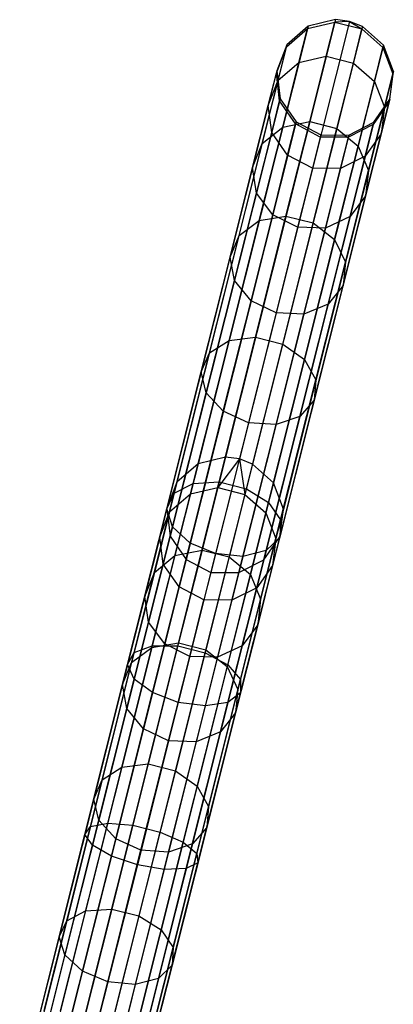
# Model space of a CAD drawing. Extents: x -189 to 189, y -189 to 189.
# Tile 328 of 338: x 40.57 to 46.95, y 166.89 to 183.68. Entities that reach past the tile are written whole.
import ezdxf

# ---------------------------------------------------------------- set-up
doc = ezdxf.new("R2010")
doc.units = 0
doc.header["$LTSCALE"] = 25.4
doc.layers.get('0').update_dxf_attribs({"linetype": 'CONTINUOUS'})

# ---------------------------------------------------------------- blocks, each defined once
blk = doc.blocks.new('NL2500012474_STL')
at = {"color": 0}
for p, q in [((237.268, 183.738, 156.037), (235.392, 176.278, 46.037)), ((237.268, 183.738, 156.037), (235.392, 176.278, 46.037)), ((237.507, 183.708, 156.035), (235.631, 176.248, 46.035)), ((237.507, 183.708, 156.035), (235.631, 176.248, 46.035)), ((236.793, 183.586, 159.453), (237.258, 183.697, 159.474)), ((236.793, 183.586, 159.453), (237.258, 183.697, 159.474)), ((237.268, 183.738, 156.037), (236.803, 183.626, 156.053)), ((237.268, 183.738, 156.037), (236.803, 183.626, 156.053)), ((237.111, 183.113, 162.857), (237.258, 183.697, 159.474)), ((237.111, 183.113, 162.857), (237.258, 183.697, 159.474)), ((237.268, 183.738, 156.037), (237.258, 183.697, 159.474)), ((237.268, 183.738, 156.037), (237.258, 183.697, 159.474)), ((237.507, 183.708, 156.035), (237.258, 183.697, 159.474)), ((237.507, 183.708, 156.035), (237.258, 183.697, 159.474)), ((237.258, 183.697, 159.474), (237.722, 183.58, 159.474)), ((237.258, 183.697, 159.474), (237.722, 183.58, 159.474)), ((237.507, 183.708, 156.035), (237.268, 183.738, 156.037)), ((237.507, 183.708, 156.035), (237.268, 183.738, 156.037)), ((237.732, 183.621, 156.037), (237.507, 183.708, 156.035)), ((237.507, 183.708, 156.035), (237.722, 183.58, 159.474)), ((237.507, 183.708, 156.035), (237.722, 183.58, 159.474)), ((237.732, 183.621, 156.037), (237.507, 183.708, 156.035)), ((236.803, 183.626, 156.053), (234.927, 176.166, 46.053)), ((236.803, 183.626, 156.053), (234.927, 176.166, 46.053)), ((237.732, 183.621, 156.037), (235.856, 176.161, 46.037)), ((237.732, 183.621, 156.037), (235.856, 176.161, 46.037)), ((236.433, 183.272, 159.416), (236.793, 183.586, 159.453)), ((236.433, 183.272, 159.416), (236.793, 183.586, 159.453)), ((236.803, 183.626, 156.053), (236.443, 183.311, 156.08)), ((236.803, 183.626, 156.053), (236.443, 183.311, 156.08)), ((236.647, 183.007, 162.8), (236.793, 183.586, 159.453)), ((236.647, 183.007, 162.8), (236.793, 183.586, 159.453)), ((236.803, 183.626, 156.053), (236.793, 183.586, 159.453)), ((236.803, 183.626, 156.053), (236.793, 183.586, 159.453)), ((237.575, 182.996, 162.857), (237.722, 183.58, 159.474)), ((237.575, 182.996, 162.857), (237.722, 183.58, 159.474)), ((237.732, 183.621, 156.037), (237.722, 183.58, 159.474)), ((237.732, 183.621, 156.037), (237.722, 183.58, 159.474)), ((237.722, 183.58, 159.474), (238.079, 183.262, 159.453)), ((237.722, 183.58, 159.474), (238.079, 183.262, 159.453)), ((238.089, 183.302, 156.053), (237.732, 183.621, 156.037)), ((238.089, 183.302, 156.053), (237.732, 183.621, 156.037)), ((236.443, 183.311, 156.08), (234.567, 175.852, 46.08)), ((236.443, 183.311, 156.08), (234.567, 175.852, 46.08)), ((236.443, 183.311, 156.08), (236.272, 182.866, 156.113)), ((236.443, 183.311, 156.08), (236.272, 182.866, 156.113)), ((236.443, 183.311, 156.08), (236.433, 183.272, 159.416)), ((236.443, 183.311, 156.08), (236.433, 183.272, 159.416)), ((238.089, 183.302, 156.053), (236.213, 175.843, 46.053)), ((238.089, 183.302, 156.053), (236.213, 175.843, 46.053)), ((236.262, 182.827, 159.371), (236.433, 183.272, 159.416)), ((236.262, 182.827, 159.371), (236.433, 183.272, 159.416)), ((236.291, 182.704, 162.7), (236.433, 183.272, 159.416)), ((236.291, 182.704, 162.7), (236.433, 183.272, 159.416)), ((237.933, 182.684, 162.8), (238.079, 183.262, 159.453)), ((237.933, 182.684, 162.8), (238.079, 183.262, 159.453)), ((238.089, 183.302, 156.053), (238.079, 183.262, 159.453)), ((238.089, 183.302, 156.053), (238.079, 183.262, 159.453)), ((238.079, 183.262, 159.453), (238.247, 182.816, 159.416)), ((238.079, 183.262, 159.453), (238.247, 182.816, 159.416)), ((238.257, 182.855, 156.08), (238.089, 183.302, 156.053)), ((238.257, 182.855, 156.08), (238.089, 183.302, 156.053)), ((236.291, 182.704, 162.7), (236.647, 183.007, 162.8)), ((236.291, 182.704, 162.7), (236.647, 183.007, 162.8)), ((236.37, 181.907, 166.005), (236.647, 183.007, 162.8)), ((236.37, 181.907, 166.005), (236.647, 183.007, 162.8)), ((236.647, 183.007, 162.8), (237.111, 183.113, 162.857)), ((236.647, 183.007, 162.8), (237.111, 183.113, 162.857)), ((236.831, 182, 166.096), (237.111, 183.113, 162.857)), ((236.831, 182, 166.096), (237.111, 183.113, 162.857)), ((237.111, 183.113, 162.857), (237.575, 182.996, 162.857)), ((237.111, 183.113, 162.857), (237.575, 182.996, 162.857)), ((237.295, 181.883, 166.096), (237.575, 182.996, 162.857)), ((237.295, 181.883, 166.096), (237.575, 182.996, 162.857)), ((237.575, 182.996, 162.857), (237.933, 182.684, 162.8)), ((237.575, 182.996, 162.857), (237.933, 182.684, 162.8)), ((236.272, 182.866, 156.113), (234.395, 175.406, 46.113)), ((236.272, 182.866, 156.113), (234.395, 175.406, 46.113)), ((236.123, 182.273, 162.578), (236.262, 182.827, 159.371)), ((236.123, 182.273, 162.578), (236.262, 182.827, 159.371)), ((236.272, 182.866, 156.113), (236.262, 182.827, 159.371)), ((236.272, 182.866, 156.113), (236.262, 182.827, 159.371)), ((236.318, 182.354, 159.329), (236.262, 182.827, 159.371)), ((236.318, 182.354, 159.329), (236.262, 182.827, 159.371)), ((236.272, 182.866, 156.113), (236.327, 182.391, 156.145)), ((236.272, 182.866, 156.113), (236.327, 182.391, 156.145)), ((238.257, 182.855, 156.08), (236.381, 175.395, 46.08)), ((238.257, 182.855, 156.08), (236.381, 175.395, 46.08)), ((238.104, 182.248, 162.7), (238.247, 182.816, 159.416)), ((238.104, 182.248, 162.7), (238.247, 182.816, 159.416)), ((238.247, 182.816, 159.416), (238.187, 182.343, 159.371)), ((238.247, 182.816, 159.416), (238.187, 182.343, 159.371)), ((238.197, 182.381, 156.113), (238.257, 182.855, 156.08)), ((238.197, 182.381, 156.113), (238.257, 182.855, 156.08)), ((238.257, 182.855, 156.08), (238.247, 182.816, 159.416)), ((238.257, 182.855, 156.08), (238.247, 182.816, 159.416)), ((236.019, 181.625, 165.844), (236.291, 182.704, 162.7)), ((236.019, 181.625, 165.844), (236.291, 182.704, 162.7)), ((236.123, 182.273, 162.578), (236.291, 182.704, 162.7)), ((236.123, 182.273, 162.578), (236.291, 182.704, 162.7)), ((237.657, 181.583, 166.005), (237.933, 182.684, 162.8)), ((237.657, 181.583, 166.005), (237.933, 182.684, 162.8)), ((237.933, 182.684, 162.8), (238.104, 182.248, 162.7)), ((237.933, 182.684, 162.8), (238.104, 182.248, 162.7)), ((236.327, 182.391, 156.145), (234.451, 174.932, 46.145)), ((236.327, 182.391, 156.145), (234.451, 174.932, 46.145)), ((236.182, 181.812, 162.464), (236.318, 182.354, 159.329)), ((236.182, 181.812, 162.464), (236.318, 182.354, 159.329)), ((236.327, 182.391, 156.145), (236.318, 182.354, 159.329)), ((236.327, 182.391, 156.145), (236.318, 182.354, 159.329)), ((236.588, 181.96, 159.299), (236.318, 182.354, 159.329)), ((236.588, 181.96, 159.299), (236.318, 182.354, 159.329)), ((238.197, 182.381, 156.113), (236.321, 174.922, 46.113)), ((238.197, 182.381, 156.113), (236.321, 174.922, 46.113)), ((236.327, 182.391, 156.145), (236.598, 181.997, 156.167)), ((236.327, 182.391, 156.145), (236.598, 181.997, 156.167)), ((238.187, 182.343, 159.371), (237.914, 181.952, 159.329)), ((238.187, 182.343, 159.371), (237.914, 181.952, 159.329)), ((237.924, 181.99, 156.145), (238.197, 182.381, 156.113)), ((237.924, 181.99, 156.145), (238.197, 182.381, 156.113)), ((238.048, 181.789, 162.578), (238.187, 182.343, 159.371)), ((238.048, 181.789, 162.578), (238.187, 182.343, 159.371)), ((238.197, 182.381, 156.113), (238.187, 182.343, 159.371)), ((238.197, 182.381, 156.113), (238.187, 182.343, 159.371)), ((235.857, 181.218, 165.649), (236.123, 182.273, 162.578)), ((235.857, 181.218, 165.649), (236.123, 182.273, 162.578)), ((236.182, 181.812, 162.464), (236.123, 182.273, 162.578)), ((236.182, 181.812, 162.464), (236.123, 182.273, 162.578)), ((237.833, 181.168, 165.844), (238.104, 182.248, 162.7)), ((237.833, 181.168, 165.844), (238.104, 182.248, 162.7)), ((238.104, 182.248, 162.7), (238.048, 181.789, 162.578)), ((238.104, 182.248, 162.7), (238.048, 181.789, 162.578)), ((236.598, 181.997, 156.167), (234.721, 174.537, 46.167)), ((236.598, 181.997, 156.167), (234.721, 174.537, 46.167)), ((237.924, 181.99, 156.145), (236.047, 174.53, 46.145)), ((237.924, 181.99, 156.145), (236.047, 174.53, 46.145)), ((236.37, 181.907, 166.005), (236.831, 182, 166.096)), ((236.37, 181.907, 166.005), (236.831, 182, 166.096)), ((236.426, 180.389, 169.105), (236.831, 182, 166.096)), ((236.426, 180.389, 169.105), (236.831, 182, 166.096)), ((236.598, 181.997, 156.167), (236.588, 181.96, 159.299)), ((236.598, 181.997, 156.167), (236.588, 181.96, 159.299)), ((236.598, 181.997, 156.167), (237.02, 181.773, 156.175)), ((236.598, 181.997, 156.167), (237.02, 181.773, 156.175)), ((236.831, 182, 166.096), (237.295, 181.883, 166.096)), ((236.831, 182, 166.096), (237.295, 181.883, 166.096)), ((237.499, 181.77, 156.167), (237.924, 181.99, 156.145)), ((237.499, 181.77, 156.167), (237.924, 181.99, 156.145)), ((237.924, 181.99, 156.145), (237.914, 181.952, 159.329)), ((237.924, 181.99, 156.145), (237.914, 181.952, 159.329)), ((235.922, 180.781, 165.466), (236.182, 181.812, 162.464)), ((235.922, 180.781, 165.466), (236.182, 181.812, 162.464)), ((235.97, 180.313, 168.982), (236.37, 181.907, 166.005)), ((235.97, 180.313, 168.982), (236.37, 181.907, 166.005)), ((236.019, 181.625, 165.844), (236.37, 181.907, 166.005)), ((236.019, 181.625, 165.844), (236.37, 181.907, 166.005)), ((236.454, 181.427, 162.383), (236.182, 181.812, 162.464)), ((236.454, 181.427, 162.383), (236.182, 181.812, 162.464)), ((236.454, 181.427, 162.383), (236.588, 181.96, 159.299)), ((236.454, 181.427, 162.383), (236.588, 181.96, 159.299)), ((237.011, 181.736, 159.288), (236.588, 181.96, 159.299)), ((237.011, 181.736, 159.288), (236.588, 181.96, 159.299)), ((236.89, 180.273, 169.105), (237.295, 181.883, 166.096)), ((236.89, 180.273, 169.105), (237.295, 181.883, 166.096)), ((237.295, 181.883, 166.096), (237.657, 181.583, 166.005)), ((237.295, 181.883, 166.096), (237.657, 181.583, 166.005)), ((237.914, 181.952, 159.329), (237.49, 181.733, 159.299)), ((237.914, 181.952, 159.329), (237.49, 181.733, 159.299)), ((237.778, 181.41, 162.464), (237.914, 181.952, 159.329)), ((237.778, 181.41, 162.464), (237.914, 181.952, 159.329)), ((237.02, 181.773, 156.175), (235.144, 174.313, 46.175)), ((237.02, 181.773, 156.175), (235.144, 174.313, 46.175)), ((237.499, 181.77, 156.167), (235.623, 174.311, 46.167)), ((237.499, 181.77, 156.167), (235.623, 174.311, 46.167)), ((237.011, 181.736, 159.288), (236.878, 181.206, 162.353)), ((237.011, 181.736, 159.288), (236.878, 181.206, 162.353)), ((237.02, 181.773, 156.175), (237.011, 181.736, 159.288)), ((237.02, 181.773, 156.175), (237.011, 181.736, 159.288)), ((237.49, 181.733, 159.299), (237.011, 181.736, 159.288)), ((237.49, 181.733, 159.299), (237.011, 181.736, 159.288)), ((237.02, 181.773, 156.175), (237.499, 181.77, 156.167)), ((237.02, 181.773, 156.175), (237.499, 181.77, 156.167)), ((237.356, 181.2, 162.383), (237.49, 181.733, 159.299)), ((237.356, 181.2, 162.383), (237.49, 181.733, 159.299)), ((237.499, 181.77, 156.167), (237.49, 181.733, 159.299)), ((237.499, 181.77, 156.167), (237.49, 181.733, 159.299)), ((238.048, 181.789, 162.578), (237.778, 181.41, 162.464)), ((238.048, 181.789, 162.578), (237.778, 181.41, 162.464)), ((237.783, 180.734, 165.649), (238.048, 181.789, 162.578)), ((237.783, 180.734, 165.649), (238.048, 181.789, 162.578)), ((235.626, 180.061, 168.764), (236.019, 181.625, 165.844)), ((235.626, 180.061, 168.764), (236.019, 181.625, 165.844)), ((235.857, 181.218, 165.649), (236.019, 181.625, 165.844)), ((235.857, 181.218, 165.649), (236.019, 181.625, 165.844)), ((237.256, 179.99, 168.982), (237.657, 181.583, 166.005)), ((237.256, 179.99, 168.982), (237.657, 181.583, 166.005)), ((237.657, 181.583, 166.005), (237.833, 181.168, 165.844)), ((237.657, 181.583, 166.005), (237.833, 181.168, 165.844)), ((236.199, 180.413, 165.335), (236.454, 181.427, 162.383)), ((236.199, 180.413, 165.335), (236.454, 181.427, 162.383)), ((236.878, 181.206, 162.353), (236.454, 181.427, 162.383)), ((236.878, 181.206, 162.353), (236.454, 181.427, 162.383)), ((237.778, 181.41, 162.464), (237.356, 181.2, 162.383)), ((237.778, 181.41, 162.464), (237.356, 181.2, 162.383)), ((237.519, 180.38, 165.466), (237.778, 181.41, 162.464)), ((237.519, 180.38, 165.466), (237.778, 181.41, 162.464)), ((235.473, 179.691, 168.501), (235.857, 181.218, 165.649)), ((235.473, 179.691, 168.501), (235.857, 181.218, 165.649)), ((235.922, 180.781, 165.466), (235.857, 181.218, 165.649)), ((235.922, 180.781, 165.466), (235.857, 181.218, 165.649)), ((236.878, 181.206, 162.353), (236.624, 180.198, 165.289)), ((236.878, 181.206, 162.353), (236.624, 180.198, 165.289)), ((237.356, 181.2, 162.383), (236.878, 181.206, 162.353)), ((237.356, 181.2, 162.383), (236.878, 181.206, 162.353)), ((237.101, 180.186, 165.335), (237.356, 181.2, 162.383)), ((237.101, 180.186, 165.335), (237.356, 181.2, 162.383)), ((237.439, 179.605, 168.764), (237.833, 181.168, 165.844)), ((237.439, 179.605, 168.764), (237.833, 181.168, 165.844)), ((237.833, 181.168, 165.844), (237.783, 180.734, 165.649)), ((237.833, 181.168, 165.844), (237.783, 180.734, 165.649)), ((235.547, 179.289, 168.253), (235.922, 180.781, 165.466)), ((235.547, 179.289, 168.253), (235.922, 180.781, 165.466)), ((236.199, 180.413, 165.335), (235.922, 180.781, 165.466)), ((236.199, 180.413, 165.335), (235.922, 180.781, 165.466)), ((237.399, 179.207, 168.501), (237.783, 180.734, 165.649)), ((237.399, 179.207, 168.501), (237.783, 180.734, 165.649)), ((237.783, 180.734, 165.649), (237.519, 180.38, 165.466)), ((237.783, 180.734, 165.649), (237.519, 180.38, 165.466)), ((235.455, 178.269, 171.65), (235.97, 180.313, 168.982)), ((235.455, 178.269, 171.65), (235.97, 180.313, 168.982)), ((235.626, 180.061, 168.764), (235.97, 180.313, 168.982)), ((235.626, 180.061, 168.764), (235.97, 180.313, 168.982)), ((235.83, 178.945, 168.078), (236.199, 180.413, 165.335)), ((235.83, 178.945, 168.078), (236.199, 180.413, 165.335)), ((235.906, 178.324, 171.802), (236.426, 180.389, 169.105)), ((235.906, 178.324, 171.802), (236.426, 180.389, 169.105)), ((235.97, 180.313, 168.982), (236.426, 180.389, 169.105)), ((235.97, 180.313, 168.982), (236.426, 180.389, 169.105)), ((236.624, 180.198, 165.289), (236.199, 180.413, 165.335)), ((236.624, 180.198, 165.289), (236.199, 180.413, 165.335)), ((236.426, 180.389, 169.105), (236.89, 180.273, 169.105)), ((236.426, 180.389, 169.105), (236.89, 180.273, 169.105)), ((237.519, 180.38, 165.466), (237.101, 180.186, 165.335)), ((237.519, 180.38, 165.466), (237.101, 180.186, 165.335)), ((237.143, 178.887, 168.253), (237.519, 180.38, 165.466)), ((237.143, 178.887, 168.253), (237.519, 180.38, 165.466)), ((236.624, 180.198, 165.289), (236.257, 178.739, 168.014)), ((236.624, 180.198, 165.289), (236.257, 178.739, 168.014)), ((236.37, 178.207, 171.802), (236.89, 180.273, 169.105)), ((236.37, 178.207, 171.802), (236.89, 180.273, 169.105)), ((237.101, 180.186, 165.335), (236.624, 180.198, 165.289)), ((237.101, 180.186, 165.335), (236.624, 180.198, 165.289)), ((236.731, 178.718, 168.078), (237.101, 180.186, 165.335)), ((236.731, 178.718, 168.078), (237.101, 180.186, 165.335)), ((236.89, 180.273, 169.105), (237.256, 179.99, 168.982)), ((236.89, 180.273, 169.105), (237.256, 179.99, 168.982)), ((235.122, 178.056, 171.382), (235.626, 180.061, 168.764)), ((235.122, 178.056, 171.382), (235.626, 180.061, 168.764)), ((235.473, 179.691, 168.501), (235.626, 180.061, 168.764)), ((235.473, 179.691, 168.501), (235.626, 180.061, 168.764)), ((236.742, 177.946, 171.65), (237.256, 179.99, 168.982)), ((236.742, 177.946, 171.65), (237.256, 179.99, 168.982)), ((237.256, 179.99, 168.982), (237.439, 179.605, 168.764)), ((237.256, 179.99, 168.982), (237.439, 179.605, 168.764)), ((234.981, 177.733, 171.058), (235.473, 179.691, 168.501)), ((234.981, 177.733, 171.058), (235.473, 179.691, 168.501)), ((235.547, 179.289, 168.253), (235.473, 179.691, 168.501)), ((235.547, 179.289, 168.253), (235.473, 179.691, 168.501)), ((236.935, 177.6, 171.382), (237.439, 179.605, 168.764)), ((236.935, 177.6, 171.382), (237.439, 179.605, 168.764)), ((237.439, 179.605, 168.764), (237.399, 179.207, 168.501)), ((237.439, 179.605, 168.764), (237.399, 179.207, 168.501)), ((235.066, 177.375, 170.753), (235.547, 179.289, 168.253)), ((235.066, 177.375, 170.753), (235.547, 179.289, 168.253)), ((235.83, 178.945, 168.078), (235.547, 179.289, 168.253)), ((235.83, 178.945, 168.078), (235.547, 179.289, 168.253)), ((236.906, 177.249, 171.058), (237.399, 179.207, 168.501)), ((236.906, 177.249, 171.058), (237.399, 179.207, 168.501)), ((237.399, 179.207, 168.501), (237.143, 178.887, 168.253)), ((237.399, 179.207, 168.501), (237.143, 178.887, 168.253)), ((235.356, 177.062, 170.536), (235.83, 178.945, 168.078)), ((235.356, 177.062, 170.536), (235.83, 178.945, 168.078)), ((236.257, 178.739, 168.014), (235.83, 178.945, 168.078)), ((236.257, 178.739, 168.014), (235.83, 178.945, 168.078)), ((236.662, 176.973, 170.753), (237.143, 178.887, 168.253)), ((236.662, 176.973, 170.753), (237.143, 178.887, 168.253)), ((237.143, 178.887, 168.253), (236.731, 178.718, 168.078)), ((237.143, 178.887, 168.253), (236.731, 178.718, 168.078)), ((236.257, 178.739, 168.014), (235.787, 176.867, 170.458)), ((236.257, 178.739, 168.014), (235.787, 176.867, 170.458)), ((236.731, 178.718, 168.078), (236.257, 178.739, 168.014)), ((236.731, 178.718, 168.078), (236.257, 178.739, 168.014)), ((236.258, 176.835, 170.536), (236.731, 178.718, 168.078)), ((236.258, 176.835, 170.536), (236.731, 178.718, 168.078)), ((234.842, 175.83, 173.939), (235.455, 178.269, 171.65)), ((234.842, 175.83, 173.939), (235.455, 178.269, 171.65)), ((235.122, 178.056, 171.382), (235.455, 178.269, 171.65)), ((235.122, 178.056, 171.382), (235.455, 178.269, 171.65)), ((235.286, 175.859, 174.115), (235.906, 178.324, 171.802)), ((235.286, 175.859, 174.115), (235.906, 178.324, 171.802)), ((235.455, 178.269, 171.65), (235.906, 178.324, 171.802)), ((235.455, 178.269, 171.65), (235.906, 178.324, 171.802)), ((235.906, 178.324, 171.802), (236.37, 178.207, 171.802)), ((235.906, 178.324, 171.802), (236.37, 178.207, 171.802)), ((235.75, 175.742, 174.115), (236.37, 178.207, 171.802)), ((235.75, 175.742, 174.115), (236.37, 178.207, 171.802)), ((236.37, 178.207, 171.802), (236.742, 177.946, 171.65)), ((236.37, 178.207, 171.802), (236.742, 177.946, 171.65)), ((234.52, 175.664, 173.627), (235.122, 178.056, 171.382)), ((234.52, 175.664, 173.627), (235.122, 178.056, 171.382)), ((234.981, 177.733, 171.058), (235.122, 178.056, 171.382)), ((234.981, 177.733, 171.058), (235.122, 178.056, 171.382)), ((236.128, 175.507, 173.939), (236.742, 177.946, 171.65)), ((236.128, 175.507, 173.939), (236.742, 177.946, 171.65)), ((236.742, 177.946, 171.65), (236.935, 177.6, 171.382)), ((236.742, 177.946, 171.65), (236.935, 177.6, 171.382)), ((234.393, 175.397, 173.25), (234.981, 177.733, 171.058)), ((234.393, 175.397, 173.25), (234.981, 177.733, 171.058)), ((235.066, 177.375, 170.753), (234.981, 177.733, 171.058)), ((235.066, 177.375, 170.753), (234.981, 177.733, 171.058)), ((236.333, 175.208, 173.627), (236.935, 177.6, 171.382)), ((236.333, 175.208, 173.627), (236.935, 177.6, 171.382)), ((236.935, 177.6, 171.382), (236.906, 177.249, 171.058)), ((236.935, 177.6, 171.382), (236.906, 177.249, 171.058)), ((234.491, 175.09, 172.896), (235.066, 177.375, 170.753)), ((234.491, 175.09, 172.896), (235.066, 177.375, 170.753)), ((235.356, 177.062, 170.536), (235.066, 177.375, 170.753)), ((235.356, 177.062, 170.536), (235.066, 177.375, 170.753)), ((236.319, 174.912, 173.25), (236.906, 177.249, 171.058)), ((236.319, 174.912, 173.25), (236.906, 177.249, 171.058)), ((236.906, 177.249, 171.058), (236.662, 176.973, 170.753)), ((236.906, 177.249, 171.058), (236.662, 176.973, 170.753)), ((234.791, 174.815, 172.644), (235.356, 177.062, 170.536)), ((234.791, 174.815, 172.644), (235.356, 177.062, 170.536)), ((235.787, 176.867, 170.458), (235.356, 177.062, 170.536)), ((235.787, 176.867, 170.458), (235.356, 177.062, 170.536)), ((236.087, 174.689, 172.896), (236.662, 176.973, 170.753)), ((236.087, 174.689, 172.896), (236.662, 176.973, 170.753)), ((236.662, 176.973, 170.753), (236.258, 176.835, 170.536)), ((236.662, 176.973, 170.753), (236.258, 176.835, 170.536)), ((235.787, 176.867, 170.458), (235.225, 174.634, 172.554)), ((235.787, 176.867, 170.458), (235.225, 174.634, 172.554)), ((235.693, 174.588, 172.644), (236.258, 176.835, 170.536)), ((235.693, 174.588, 172.644), (236.258, 176.835, 170.536)), ((236.258, 176.835, 170.536), (235.787, 176.867, 170.458)), ((236.258, 176.835, 170.536), (235.787, 176.867, 170.458)), ((235.392, 176.278, 46.037), (234.927, 176.166, 46.053)), ((235.392, 176.278, 46.037), (234.927, 176.166, 46.053)), ((235.392, 176.278, 46.037), (235.262, 175.761, 42.585)), ((235.392, 176.278, 46.037), (235.262, 175.761, 42.585)), ((235.631, 176.248, 46.035), (235.392, 176.278, 46.037)), ((235.631, 176.248, 46.035), (235.392, 176.278, 46.037)), ((234.927, 176.166, 46.053), (234.567, 175.852, 46.08)), ((234.927, 176.166, 46.053), (234.567, 175.852, 46.08)), ((234.927, 176.166, 46.053), (234.798, 175.655, 42.637)), ((234.927, 176.166, 46.053), (234.798, 175.655, 42.637)), ((235.631, 176.248, 46.035), (235.262, 175.761, 42.585)), ((235.631, 176.248, 46.035), (235.262, 175.761, 42.585)), ((235.856, 176.161, 46.037), (235.631, 176.248, 46.035)), ((235.631, 176.248, 46.035), (235.726, 175.644, 42.585)), ((235.631, 176.248, 46.035), (235.726, 175.644, 42.585)), ((235.856, 176.161, 46.037), (235.631, 176.248, 46.035)), ((235.856, 176.161, 46.037), (235.726, 175.644, 42.585)), ((235.856, 176.161, 46.037), (235.726, 175.644, 42.585)), ((236.213, 175.843, 46.053), (235.856, 176.161, 46.037)), ((236.213, 175.843, 46.053), (235.856, 176.161, 46.037)), ((234.146, 173.062, 175.786), (234.842, 175.83, 173.939)), ((234.146, 173.062, 175.786), (234.842, 175.83, 173.939)), ((234.567, 175.852, 46.08), (234.395, 175.406, 46.113)), ((234.567, 175.852, 46.08), (234.395, 175.406, 46.113)), ((234.567, 175.852, 46.08), (234.441, 175.35, 42.729)), ((234.567, 175.852, 46.08), (234.441, 175.35, 42.729)), ((234.52, 175.664, 173.627), (234.842, 175.83, 173.939)), ((234.52, 175.664, 173.627), (234.842, 175.83, 173.939)), ((234.582, 173.06, 175.982), (235.286, 175.859, 174.115)), ((234.582, 173.06, 175.982), (235.286, 175.859, 174.115)), ((234.798, 175.655, 42.637), (235.262, 175.761, 42.585)), ((234.798, 175.655, 42.637), (235.262, 175.761, 42.585)), ((234.842, 175.83, 173.939), (235.286, 175.859, 174.115)), ((234.842, 175.83, 173.939), (235.286, 175.859, 174.115)), ((235.262, 175.761, 42.585), (234.994, 174.696, 39.269)), ((235.262, 175.761, 42.585), (234.994, 174.696, 39.269)), ((235.262, 175.761, 42.585), (235.726, 175.644, 42.585)), ((235.262, 175.761, 42.585), (235.726, 175.644, 42.585)), ((235.286, 175.859, 174.115), (235.75, 175.742, 174.115)), ((235.286, 175.859, 174.115), (235.75, 175.742, 174.115)), ((236.213, 175.843, 46.053), (236.084, 175.331, 42.637)), ((236.213, 175.843, 46.053), (236.084, 175.331, 42.637)), ((236.381, 175.395, 46.08), (236.213, 175.843, 46.053)), ((236.381, 175.395, 46.08), (236.213, 175.843, 46.053)), ((233.837, 172.948, 175.439), (234.52, 175.664, 173.627)), ((233.837, 172.948, 175.439), (234.52, 175.664, 173.627)), ((234.393, 175.397, 173.25), (234.52, 175.664, 173.627)), ((234.393, 175.397, 173.25), (234.52, 175.664, 173.627)), ((234.441, 175.35, 42.729), (234.798, 175.655, 42.637)), ((234.441, 175.35, 42.729), (234.798, 175.655, 42.637)), ((234.798, 175.655, 42.637), (234.533, 174.6, 39.356)), ((234.798, 175.655, 42.637), (234.533, 174.6, 39.356)), ((235.047, 172.944, 175.982), (235.75, 175.742, 174.115)), ((235.047, 172.944, 175.982), (235.75, 175.742, 174.115)), ((235.726, 175.644, 42.585), (235.458, 174.579, 39.269)), ((235.726, 175.644, 42.585), (235.458, 174.579, 39.269)), ((235.726, 175.644, 42.585), (236.084, 175.331, 42.637)), ((235.726, 175.644, 42.585), (236.084, 175.331, 42.637)), ((235.75, 175.742, 174.115), (236.128, 175.507, 173.939)), ((235.75, 175.742, 174.115), (236.128, 175.507, 173.939)), ((235.432, 172.738, 175.786), (236.128, 175.507, 173.939)), ((235.432, 172.738, 175.786), (236.128, 175.507, 173.939)), ((236.128, 175.507, 173.939), (236.333, 175.208, 173.627)), ((236.128, 175.507, 173.939), (236.333, 175.208, 173.627)), ((233.726, 172.744, 175.02), (234.393, 175.397, 173.25)), ((233.726, 172.744, 175.02), (234.393, 175.397, 173.25)), ((234.441, 175.35, 42.729), (234.181, 174.315, 39.511)), ((234.441, 175.35, 42.729), (234.181, 174.315, 39.511)), ((234.395, 175.406, 46.113), (234.272, 174.916, 42.84)), ((234.395, 175.406, 46.113), (234.272, 174.916, 42.84)), ((234.272, 174.916, 42.84), (234.441, 175.35, 42.729)), ((234.272, 174.916, 42.84), (234.441, 175.35, 42.729)), ((234.491, 175.09, 172.896), (234.393, 175.397, 173.25)), ((234.491, 175.09, 172.896), (234.393, 175.397, 173.25)), ((234.395, 175.406, 46.113), (234.451, 174.932, 46.145)), ((234.395, 175.406, 46.113), (234.451, 174.932, 46.145)), ((236.084, 175.331, 42.637), (235.819, 174.277, 39.356)), ((236.084, 175.331, 42.637), (235.819, 174.277, 39.356)), ((236.084, 175.331, 42.637), (236.254, 174.894, 42.729)), ((236.084, 175.331, 42.637), (236.254, 174.894, 42.729)), ((236.381, 175.395, 46.08), (236.254, 174.894, 42.729)), ((236.381, 175.395, 46.08), (236.254, 174.894, 42.729)), ((236.321, 174.922, 46.113), (236.381, 175.395, 46.08)), ((236.321, 174.922, 46.113), (236.381, 175.395, 46.08)), ((233.839, 172.497, 174.625), (234.491, 175.09, 172.896)), ((233.839, 172.497, 174.625), (234.491, 175.09, 172.896)), ((234.791, 174.815, 172.644), (234.491, 175.09, 172.896)), ((234.791, 174.815, 172.644), (234.491, 175.09, 172.896)), ((235.65, 172.491, 175.439), (236.333, 175.208, 173.627)), ((235.65, 172.491, 175.439), (236.333, 175.208, 173.627)), ((236.333, 175.208, 173.627), (236.319, 174.912, 173.25)), ((236.333, 175.208, 173.627), (236.319, 174.912, 173.25)), ((234.272, 174.916, 42.84), (234.018, 173.906, 39.697)), ((234.272, 174.916, 42.84), (234.018, 173.906, 39.697)), ((234.331, 174.453, 42.945), (234.272, 174.916, 42.84)), ((234.331, 174.453, 42.945), (234.272, 174.916, 42.84)), ((234.451, 174.932, 46.145), (234.331, 174.453, 42.945)), ((234.451, 174.932, 46.145), (234.331, 174.453, 42.945)), ((234.451, 174.932, 46.145), (234.721, 174.537, 46.167)), ((234.451, 174.932, 46.145), (234.721, 174.537, 46.167)), ((235.651, 172.26, 175.02), (236.319, 174.912, 173.25)), ((235.651, 172.26, 175.02), (236.319, 174.912, 173.25)), ((236.047, 174.53, 46.145), (236.321, 174.922, 46.113)), ((236.047, 174.53, 46.145), (236.321, 174.922, 46.113)), ((236.319, 174.912, 173.25), (236.087, 174.689, 172.896)), ((236.319, 174.912, 173.25), (236.087, 174.689, 172.896)), ((236.321, 174.922, 46.113), (236.198, 174.432, 42.84)), ((236.321, 174.922, 46.113), (236.198, 174.432, 42.84)), ((234.15, 172.265, 174.346), (234.791, 174.815, 172.644)), ((234.15, 172.265, 174.346), (234.791, 174.815, 172.644)), ((235.225, 174.634, 172.554), (234.791, 174.815, 172.644)), ((235.225, 174.634, 172.554), (234.791, 174.815, 172.644)), ((236.254, 174.894, 42.729), (235.994, 173.859, 39.511)), ((236.254, 174.894, 42.729), (235.994, 173.859, 39.511)), ((236.254, 174.894, 42.729), (236.198, 174.432, 42.84)), ((236.254, 174.894, 42.729), (236.198, 174.432, 42.84)), ((234.533, 174.6, 39.356), (234.138, 173.033, 36.301)), ((234.533, 174.6, 39.356), (234.138, 173.033, 36.301)), ((234.181, 174.315, 39.511), (234.533, 174.6, 39.356)), ((234.181, 174.315, 39.511), (234.533, 174.6, 39.356)), ((234.533, 174.6, 39.356), (234.994, 174.696, 39.269)), ((234.533, 174.6, 39.356), (234.994, 174.696, 39.269)), ((235.225, 174.634, 172.554), (234.587, 172.099, 174.245)), ((235.225, 174.634, 172.554), (234.587, 172.099, 174.245)), ((234.994, 174.696, 39.269), (234.595, 173.111, 36.181)), ((234.994, 174.696, 39.269), (234.595, 173.111, 36.181)), ((234.994, 174.696, 39.269), (235.458, 174.579, 39.269)), ((234.994, 174.696, 39.269), (235.458, 174.579, 39.269)), ((235.051, 172.038, 174.346), (235.693, 174.588, 172.644)), ((235.051, 172.038, 174.346), (235.693, 174.588, 172.644)), ((235.458, 174.579, 39.269), (235.059, 172.994, 36.181)), ((235.458, 174.579, 39.269), (235.059, 172.994, 36.181)), ((235.693, 174.588, 172.644), (235.225, 174.634, 172.554)), ((235.693, 174.588, 172.644), (235.225, 174.634, 172.554)), ((235.435, 172.096, 174.625), (236.087, 174.689, 172.896)), ((235.435, 172.096, 174.625), (236.087, 174.689, 172.896)), ((235.458, 174.579, 39.269), (235.819, 174.277, 39.356)), ((235.458, 174.579, 39.269), (235.819, 174.277, 39.356)), ((236.087, 174.689, 172.896), (235.693, 174.588, 172.644)), ((236.087, 174.689, 172.896), (235.693, 174.588, 172.644)), ((234.331, 174.453, 42.945), (234.082, 173.465, 39.873)), ((234.331, 174.453, 42.945), (234.082, 173.465, 39.873)), ((234.603, 174.066, 43.02), (234.331, 174.453, 42.945)), ((234.603, 174.066, 43.02), (234.331, 174.453, 42.945)), ((234.721, 174.537, 46.167), (234.603, 174.066, 43.02)), ((234.721, 174.537, 46.167), (234.603, 174.066, 43.02)), ((234.721, 174.537, 46.167), (235.144, 174.313, 46.175)), ((234.721, 174.537, 46.167), (235.144, 174.313, 46.175)), ((235.623, 174.311, 46.167), (236.047, 174.53, 46.145)), ((235.623, 174.311, 46.167), (236.047, 174.53, 46.145)), ((236.047, 174.53, 46.145), (235.927, 174.051, 42.945)), ((236.047, 174.53, 46.145), (235.927, 174.051, 42.945)), ((236.198, 174.432, 42.84), (235.927, 174.051, 42.945)), ((236.198, 174.432, 42.84), (235.927, 174.051, 42.945)), ((236.198, 174.432, 42.84), (235.944, 173.421, 39.697)), ((236.198, 174.432, 42.84), (235.944, 173.421, 39.697)), ((234.181, 174.315, 39.511), (233.794, 172.777, 36.514)), ((234.181, 174.315, 39.511), (233.794, 172.777, 36.514)), ((234.018, 173.906, 39.697), (234.181, 174.315, 39.511)), ((234.018, 173.906, 39.697), (234.181, 174.315, 39.511)), ((235.144, 174.313, 46.175), (235.026, 173.845, 43.047)), ((235.144, 174.313, 46.175), (235.026, 173.845, 43.047)), ((235.144, 174.313, 46.175), (235.623, 174.311, 46.167)), ((235.144, 174.313, 46.175), (235.623, 174.311, 46.167)), ((235.819, 174.277, 39.356), (235.425, 172.709, 36.301)), ((235.819, 174.277, 39.356), (235.425, 172.709, 36.301)), ((235.623, 174.311, 46.167), (235.504, 173.839, 43.02)), ((235.623, 174.311, 46.167), (235.504, 173.839, 43.02)), ((235.819, 174.277, 39.356), (235.994, 173.859, 39.511)), ((235.819, 174.277, 39.356), (235.994, 173.859, 39.511)), ((234.018, 173.906, 39.697), (233.64, 172.403, 36.77)), ((234.018, 173.906, 39.697), (233.64, 172.403, 36.77)), ((234.082, 173.465, 39.873), (234.018, 173.906, 39.697)), ((234.082, 173.465, 39.873), (234.018, 173.906, 39.697)), ((234.603, 174.066, 43.02), (234.359, 173.095, 39.997)), ((234.603, 174.066, 43.02), (234.359, 173.095, 39.997)), ((235.026, 173.845, 43.047), (234.603, 174.066, 43.02)), ((235.026, 173.845, 43.047), (234.603, 174.066, 43.02)), ((235.927, 174.051, 42.945), (235.504, 173.839, 43.02)), ((235.927, 174.051, 42.945), (235.504, 173.839, 43.02)), ((235.927, 174.051, 42.945), (235.679, 173.064, 39.873)), ((235.927, 174.051, 42.945), (235.679, 173.064, 39.873)), ((234.784, 172.879, 40.042), (235.026, 173.845, 43.047)), ((234.784, 172.879, 40.042), (235.026, 173.845, 43.047)), ((235.504, 173.839, 43.02), (235.026, 173.845, 43.047)), ((235.504, 173.839, 43.02), (235.026, 173.845, 43.047)), ((235.504, 173.839, 43.02), (235.26, 172.868, 39.997)), ((235.504, 173.839, 43.02), (235.26, 172.868, 39.997)), ((235.994, 173.859, 39.511), (235.607, 172.321, 36.514)), ((235.994, 173.859, 39.511), (235.607, 172.321, 36.514)), ((235.994, 173.859, 39.511), (235.944, 173.421, 39.697)), ((235.994, 173.859, 39.511), (235.944, 173.421, 39.697)), ((234.082, 173.465, 39.873), (233.713, 171.997, 37.012)), ((234.082, 173.465, 39.873), (233.713, 171.997, 37.012)), ((234.359, 173.095, 39.997), (234.082, 173.465, 39.873)), ((234.359, 173.095, 39.997), (234.082, 173.465, 39.873)), ((235.944, 173.421, 39.697), (235.566, 171.919, 36.77)), ((235.944, 173.421, 39.697), (235.566, 171.919, 36.77)), ((235.944, 173.421, 39.697), (235.679, 173.064, 39.873)), ((235.944, 173.421, 39.697), (235.679, 173.064, 39.873)), ((234.359, 173.095, 39.997), (233.995, 171.65, 37.183)), ((234.359, 173.095, 39.997), (233.995, 171.65, 37.183)), ((234.595, 173.111, 36.181), (234.077, 171.051, 33.407)), ((234.595, 173.111, 36.181), (234.077, 171.051, 33.407)), ((234.138, 173.033, 36.301), (234.595, 173.111, 36.181)), ((234.138, 173.033, 36.301), (234.595, 173.111, 36.181)), ((234.784, 172.879, 40.042), (234.359, 173.095, 39.997)), ((234.784, 172.879, 40.042), (234.359, 173.095, 39.997)), ((234.595, 173.111, 36.181), (235.059, 172.994, 36.181)), ((234.595, 173.111, 36.181), (235.059, 172.994, 36.181)), ((233.091, 169.981, 176.769), (233.837, 172.948, 175.439)), ((233.091, 169.981, 176.769), (233.837, 172.948, 175.439)), ((233.385, 170.038, 177.142), (234.146, 173.062, 175.786)), ((233.385, 170.038, 177.142), (234.146, 173.062, 175.786)), ((234.138, 173.033, 36.301), (233.626, 170.995, 33.557)), ((234.138, 173.033, 36.301), (233.626, 170.995, 33.557)), ((233.726, 172.744, 175.02), (233.837, 172.948, 175.439)), ((233.726, 172.744, 175.02), (233.837, 172.948, 175.439)), ((233.794, 172.777, 36.514), (234.138, 173.033, 36.301)), ((233.794, 172.777, 36.514), (234.138, 173.033, 36.301)), ((233.814, 170.004, 177.352), (234.582, 173.06, 175.982)), ((233.814, 170.004, 177.352), (234.582, 173.06, 175.982)), ((233.837, 172.948, 175.439), (234.146, 173.062, 175.786)), ((233.837, 172.948, 175.439), (234.146, 173.062, 175.786)), ((234.146, 173.062, 175.786), (234.582, 173.06, 175.982)), ((234.146, 173.062, 175.786), (234.582, 173.06, 175.982)), ((234.278, 169.887, 177.352), (235.047, 172.944, 175.982)), ((234.278, 169.887, 177.352), (235.047, 172.944, 175.982)), ((235.059, 172.994, 36.181), (234.541, 170.934, 33.407)), ((235.059, 172.994, 36.181), (234.541, 170.934, 33.407)), ((234.582, 173.06, 175.982), (235.047, 172.944, 175.982)), ((234.582, 173.06, 175.982), (235.047, 172.944, 175.982)), ((235.047, 172.944, 175.982), (235.432, 172.738, 175.786)), ((235.047, 172.944, 175.982), (235.432, 172.738, 175.786)), ((235.059, 172.994, 36.181), (235.425, 172.709, 36.301)), ((235.059, 172.994, 36.181), (235.425, 172.709, 36.301)), ((235.679, 173.064, 39.873), (235.26, 172.868, 39.997)), ((235.679, 173.064, 39.873), (235.26, 172.868, 39.997)), ((235.679, 173.064, 39.873), (235.309, 171.595, 37.012)), ((235.679, 173.064, 39.873), (235.309, 171.595, 37.012)), ((232.997, 169.847, 176.319), (233.726, 172.744, 175.02)), ((232.997, 169.847, 176.319), (233.726, 172.744, 175.02)), ((233.794, 172.777, 36.514), (233.291, 170.778, 33.822)), ((233.794, 172.777, 36.514), (233.291, 170.778, 33.822)), ((233.64, 172.403, 36.77), (233.794, 172.777, 36.514)), ((233.64, 172.403, 36.77), (233.794, 172.777, 36.514)), ((233.839, 172.497, 174.625), (233.726, 172.744, 175.02)), ((233.839, 172.497, 174.625), (233.726, 172.744, 175.02)), ((234.422, 171.443, 37.245), (234.784, 172.879, 40.042)), ((234.422, 171.443, 37.245), (234.784, 172.879, 40.042)), ((234.671, 169.714, 177.142), (235.432, 172.738, 175.786)), ((234.671, 169.714, 177.142), (235.432, 172.738, 175.786)), ((235.26, 172.868, 39.997), (234.784, 172.879, 40.042)), ((235.26, 172.868, 39.997), (234.784, 172.879, 40.042)), ((235.26, 172.868, 39.997), (234.897, 171.424, 37.183)), ((235.26, 172.868, 39.997), (234.897, 171.424, 37.183)), ((235.432, 172.738, 175.786), (235.65, 172.491, 175.439)), ((235.432, 172.738, 175.786), (235.65, 172.491, 175.439)), ((235.425, 172.709, 36.301), (234.912, 170.671, 33.557)), ((235.425, 172.709, 36.301), (234.912, 170.671, 33.557)), ((235.425, 172.709, 36.301), (235.607, 172.321, 36.514)), ((235.425, 172.709, 36.301), (235.607, 172.321, 36.514)), ((233.127, 169.665, 175.895), (233.839, 172.497, 174.625)), ((233.127, 169.665, 175.895), (233.839, 172.497, 174.625)), ((233.64, 172.403, 36.77), (233.149, 170.451, 34.141)), ((233.64, 172.403, 36.77), (233.149, 170.451, 34.141)), ((233.713, 171.997, 37.012), (233.64, 172.403, 36.77)), ((233.713, 171.997, 37.012), (233.64, 172.403, 36.77)), ((234.15, 172.265, 174.346), (233.839, 172.497, 174.625)), ((234.15, 172.265, 174.346), (233.839, 172.497, 174.625)), ((234.904, 169.525, 176.769), (235.65, 172.491, 175.439)), ((234.904, 169.525, 176.769), (235.65, 172.491, 175.439)), ((235.65, 172.491, 175.439), (235.651, 172.26, 175.02)), ((235.65, 172.491, 175.439), (235.651, 172.26, 175.02)), ((233.449, 169.479, 175.595), (234.15, 172.265, 174.346)), ((233.449, 169.479, 175.595), (234.15, 172.265, 174.346)), ((234.587, 172.099, 174.245), (234.15, 172.265, 174.346)), ((234.587, 172.099, 174.245), (234.15, 172.265, 174.346)), ((234.923, 169.362, 176.319), (235.651, 172.26, 175.02)), ((234.923, 169.362, 176.319), (235.651, 172.26, 175.02)), ((235.607, 172.321, 36.514), (235.105, 170.322, 33.822)), ((235.607, 172.321, 36.514), (235.105, 170.322, 33.822)), ((235.651, 172.26, 175.02), (235.435, 172.096, 174.625)), ((235.651, 172.26, 175.02), (235.435, 172.096, 174.625)), ((235.607, 172.321, 36.514), (235.566, 171.919, 36.77)), ((235.607, 172.321, 36.514), (235.566, 171.919, 36.77)), ((234.587, 172.099, 174.245), (233.891, 169.33, 175.486)), ((234.587, 172.099, 174.245), (233.891, 169.33, 175.486)), ((235.051, 172.038, 174.346), (234.587, 172.099, 174.245)), ((235.051, 172.038, 174.346), (234.587, 172.099, 174.245)), ((234.723, 169.264, 175.895), (235.435, 172.096, 174.625)), ((234.723, 169.264, 175.895), (235.435, 172.096, 174.625)), ((235.435, 172.096, 174.625), (235.051, 172.038, 174.346)), ((235.435, 172.096, 174.625), (235.051, 172.038, 174.346)), ((233.713, 171.997, 37.012), (233.233, 170.088, 34.442)), ((233.713, 171.997, 37.012), (233.233, 170.088, 34.442)), ((233.995, 171.65, 37.183), (233.713, 171.997, 37.012)), ((233.995, 171.65, 37.183), (233.713, 171.997, 37.012)), ((234.35, 169.252, 175.595), (235.051, 172.038, 174.346)), ((234.35, 169.252, 175.595), (235.051, 172.038, 174.346)), ((235.566, 171.919, 36.77), (235.075, 169.967, 34.141)), ((235.566, 171.919, 36.77), (235.075, 169.967, 34.141)), ((235.566, 171.919, 36.77), (235.309, 171.595, 37.012)), ((235.566, 171.919, 36.77), (235.309, 171.595, 37.012)), ((233.995, 171.65, 37.183), (233.523, 169.773, 34.655)), ((233.995, 171.65, 37.183), (233.523, 169.773, 34.655)), ((234.422, 171.443, 37.245), (233.995, 171.65, 37.183)), ((234.422, 171.443, 37.245), (233.995, 171.65, 37.183)), ((235.309, 171.595, 37.012), (234.829, 169.687, 34.442)), ((235.309, 171.595, 37.012), (234.829, 169.687, 34.442)), ((235.309, 171.595, 37.012), (234.897, 171.424, 37.183)), ((235.309, 171.595, 37.012), (234.897, 171.424, 37.183)), ((233.953, 169.577, 34.732), (234.422, 171.443, 37.245)), ((233.953, 169.577, 34.732), (234.422, 171.443, 37.245)), ((234.897, 171.424, 37.183), (234.422, 171.443, 37.245)), ((234.897, 171.424, 37.183), (234.422, 171.443, 37.245)), ((234.897, 171.424, 37.183), (234.424, 169.546, 34.655)), ((234.897, 171.424, 37.183), (234.424, 169.546, 34.655)), ((234.077, 171.051, 33.407), (233.454, 168.573, 31.025)), ((234.077, 171.051, 33.407), (233.454, 168.573, 31.025)), ((233.626, 170.995, 33.557), (234.077, 171.051, 33.407)), ((233.626, 170.995, 33.557), (234.077, 171.051, 33.407)), ((234.077, 171.051, 33.407), (234.541, 170.934, 33.407)), ((234.077, 171.051, 33.407), (234.541, 170.934, 33.407)), ((233.626, 170.995, 33.557), (233.009, 168.543, 31.2)), ((233.626, 170.995, 33.557), (233.009, 168.543, 31.2)), ((233.291, 170.778, 33.822), (233.626, 170.995, 33.557)), ((233.291, 170.778, 33.822), (233.626, 170.995, 33.557)), ((234.541, 170.934, 33.407), (233.918, 168.457, 31.025)), ((234.541, 170.934, 33.407), (233.918, 168.457, 31.025)), ((234.541, 170.934, 33.407), (234.912, 170.671, 33.557)), ((234.541, 170.934, 33.407), (234.912, 170.671, 33.557)), ((233.291, 170.778, 33.822), (232.686, 168.373, 31.509)), ((233.291, 170.778, 33.822), (232.686, 168.373, 31.509)), ((233.149, 170.451, 34.141), (233.291, 170.778, 33.822)), ((233.149, 170.451, 34.141), (233.291, 170.778, 33.822)), ((234.912, 170.671, 33.557), (234.295, 168.22, 31.2)), ((234.912, 170.671, 33.557), (234.295, 168.22, 31.2)), ((234.912, 170.671, 33.557), (235.105, 170.322, 33.822)), ((234.912, 170.671, 33.557), (235.105, 170.322, 33.822)), ((233.149, 170.451, 34.141), (232.558, 168.102, 31.882)), ((233.149, 170.451, 34.141), (232.558, 168.102, 31.882)), ((233.233, 170.088, 34.442), (233.149, 170.451, 34.141)), ((233.233, 170.088, 34.442), (233.149, 170.451, 34.141)), ((235.105, 170.322, 33.822), (234.5, 167.917, 31.509)), ((235.105, 170.322, 33.822), (234.5, 167.917, 31.509)), ((235.105, 170.322, 33.822), (235.075, 169.967, 34.141)), ((235.105, 170.322, 33.822), (235.075, 169.967, 34.141)), ((233.233, 170.088, 34.442), (232.656, 167.792, 32.234)), ((233.233, 170.088, 34.442), (232.656, 167.792, 32.234)), ((233.523, 169.773, 34.655), (233.233, 170.088, 34.442)), ((233.523, 169.773, 34.655), (233.233, 170.088, 34.442)), ((232.301, 166.843, 177.581), (233.091, 169.981, 176.769)), ((232.301, 166.843, 177.581), (233.091, 169.981, 176.769)), ((232.581, 166.84, 177.97), (233.385, 170.038, 177.142)), ((232.581, 166.84, 177.97), (233.385, 170.038, 177.142)), ((232.997, 169.847, 176.319), (233.091, 169.981, 176.769)), ((232.997, 169.847, 176.319), (233.091, 169.981, 176.769)), ((233.001, 166.771, 178.189), (233.814, 170.004, 177.352)), ((233.001, 166.771, 178.189), (233.814, 170.004, 177.352)), ((233.091, 169.981, 176.769), (233.385, 170.038, 177.142)), ((233.091, 169.981, 176.769), (233.385, 170.038, 177.142)), ((233.385, 170.038, 177.142), (233.814, 170.004, 177.352)), ((233.385, 170.038, 177.142), (233.814, 170.004, 177.352)), ((233.465, 166.655, 178.189), (234.278, 169.887, 177.352)), ((233.465, 166.655, 178.189), (234.278, 169.887, 177.352)), ((233.814, 170.004, 177.352), (234.278, 169.887, 177.352)), ((233.814, 170.004, 177.352), (234.278, 169.887, 177.352)), ((234.278, 169.887, 177.352), (234.671, 169.714, 177.142)), ((234.278, 169.887, 177.352), (234.671, 169.714, 177.142)), ((235.075, 169.967, 34.141), (234.484, 167.618, 31.882)), ((235.075, 169.967, 34.141), (234.484, 167.618, 31.882)), ((235.075, 169.967, 34.141), (234.829, 169.687, 34.442)), ((235.075, 169.967, 34.141), (234.829, 169.687, 34.442)), ((232.227, 166.782, 177.113), (232.997, 169.847, 176.319)), ((232.227, 166.782, 177.113), (232.997, 169.847, 176.319)), ((233.523, 169.773, 34.655), (232.955, 167.514, 32.483)), ((233.523, 169.773, 34.655), (232.955, 167.514, 32.483)), ((233.127, 169.665, 175.895), (232.997, 169.847, 176.319)), ((233.127, 169.665, 175.895), (232.997, 169.847, 176.319)), ((233.953, 169.577, 34.732), (233.523, 169.773, 34.655)), ((233.953, 169.577, 34.732), (233.523, 169.773, 34.655)), ((233.867, 166.516, 177.97), (234.671, 169.714, 177.142)), ((233.867, 166.516, 177.97), (234.671, 169.714, 177.142)), ((234.671, 169.714, 177.142), (234.904, 169.525, 176.769)), ((234.671, 169.714, 177.142), (234.904, 169.525, 176.769)), ((232.373, 166.67, 176.671), (233.127, 169.665, 175.895)), ((232.373, 166.67, 176.671), (233.127, 169.665, 175.895)), ((233.449, 169.479, 175.595), (233.127, 169.665, 175.895)), ((233.449, 169.479, 175.595), (233.127, 169.665, 175.895)), ((233.388, 167.332, 32.573), (233.953, 169.577, 34.732)), ((233.388, 167.332, 32.573), (233.953, 169.577, 34.732)), ((234.424, 169.546, 34.655), (233.856, 167.288, 32.483)), ((234.424, 169.546, 34.655), (233.856, 167.288, 32.483)), ((234.424, 169.546, 34.655), (233.953, 169.577, 34.732)), ((234.424, 169.546, 34.655), (233.953, 169.577, 34.732)), ((234.829, 169.687, 34.442), (234.252, 167.391, 32.234)), ((234.829, 169.687, 34.442), (234.252, 167.391, 32.234)), ((234.829, 169.687, 34.442), (234.424, 169.546, 34.655)), ((234.829, 169.687, 34.442), (234.424, 169.546, 34.655)), ((232.708, 166.532, 176.358), (233.449, 169.479, 175.595)), ((232.708, 166.532, 176.358), (233.449, 169.479, 175.595)), ((233.891, 169.33, 175.486), (233.449, 169.479, 175.595)), ((233.891, 169.33, 175.486), (233.449, 169.479, 175.595)), ((234.115, 166.387, 177.581), (234.904, 169.525, 176.769)), ((234.115, 166.387, 177.581), (234.904, 169.525, 176.769)), ((234.904, 169.525, 176.769), (234.923, 169.362, 176.319)), ((234.904, 169.525, 176.769), (234.923, 169.362, 176.319)), ((233.891, 169.33, 175.486), (233.154, 166.401, 176.245)), ((233.891, 169.33, 175.486), (233.154, 166.401, 176.245)), ((233.609, 166.306, 176.358), (234.35, 169.252, 175.595)), ((233.609, 166.306, 176.358), (234.35, 169.252, 175.595)), ((234.35, 169.252, 175.595), (233.891, 169.33, 175.486)), ((234.35, 169.252, 175.595), (233.891, 169.33, 175.486)), ((233.97, 166.269, 176.671), (234.723, 169.264, 175.895)), ((233.97, 166.269, 176.671), (234.723, 169.264, 175.895)), ((234.152, 166.298, 177.113), (234.923, 169.362, 176.319)), ((234.152, 166.298, 177.113), (234.923, 169.362, 176.319)), ((234.723, 169.264, 175.895), (234.35, 169.252, 175.595)), ((234.723, 169.264, 175.895), (234.35, 169.252, 175.595)), ((234.923, 169.362, 176.319), (234.723, 169.264, 175.895)), ((234.923, 169.362, 176.319), (234.723, 169.264, 175.895)), ((233.009, 168.543, 31.2), (232.306, 165.746, 29.295)), ((233.009, 168.543, 31.2), (232.306, 165.746, 29.295)), ((232.686, 168.373, 31.509), (233.009, 168.543, 31.2)), ((232.686, 168.373, 31.509), (233.009, 168.543, 31.2)), ((233.454, 168.573, 31.025), (232.743, 165.746, 29.1)), ((233.454, 168.573, 31.025), (232.743, 165.746, 29.1)), ((233.009, 168.543, 31.2), (233.454, 168.573, 31.025)), ((233.009, 168.543, 31.2), (233.454, 168.573, 31.025)), ((233.454, 168.573, 31.025), (233.918, 168.457, 31.025)), ((233.454, 168.573, 31.025), (233.918, 168.457, 31.025)), ((232.686, 168.373, 31.509), (231.996, 165.629, 29.64)), ((232.686, 168.373, 31.509), (231.996, 165.629, 29.64)), ((232.558, 168.102, 31.882), (232.686, 168.373, 31.509)), ((232.558, 168.102, 31.882), (232.686, 168.373, 31.509)), ((233.918, 168.457, 31.025), (233.207, 165.63, 29.1)), ((233.918, 168.457, 31.025), (233.207, 165.63, 29.1)), ((233.918, 168.457, 31.025), (234.295, 168.22, 31.2)), ((233.918, 168.457, 31.025), (234.295, 168.22, 31.2)), ((234.295, 168.22, 31.2), (233.592, 165.423, 29.295)), ((234.295, 168.22, 31.2), (233.592, 165.423, 29.295)), ((234.295, 168.22, 31.2), (234.5, 167.917, 31.509)), ((234.295, 168.22, 31.2), (234.5, 167.917, 31.509)), ((232.558, 168.102, 31.882), (231.884, 165.422, 30.057)), ((232.558, 168.102, 31.882), (231.884, 165.422, 30.057)), ((232.656, 167.792, 32.234), (232.558, 168.102, 31.882)), ((232.656, 167.792, 32.234), (232.558, 168.102, 31.882)), ((234.5, 167.917, 31.509), (233.81, 165.173, 29.64)), ((234.5, 167.917, 31.509), (233.81, 165.173, 29.64)), ((234.5, 167.917, 31.509), (234.484, 167.618, 31.882)), ((234.5, 167.917, 31.509), (234.484, 167.618, 31.882)), ((232.656, 167.792, 32.234), (231.997, 165.173, 30.45)), ((232.656, 167.792, 32.234), (231.997, 165.173, 30.45)), ((232.955, 167.514, 32.483), (232.656, 167.792, 32.234)), ((232.955, 167.514, 32.483), (232.656, 167.792, 32.234)), ((234.484, 167.618, 31.882), (233.81, 164.938, 30.057)), ((234.484, 167.618, 31.882), (233.81, 164.938, 30.057)), ((234.484, 167.618, 31.882), (234.252, 167.391, 32.234)), ((234.484, 167.618, 31.882), (234.252, 167.391, 32.234)), ((232.955, 167.514, 32.483), (232.307, 164.938, 30.728)), ((232.955, 167.514, 32.483), (232.307, 164.938, 30.728)), ((233.388, 167.332, 32.573), (232.955, 167.514, 32.483)), ((233.388, 167.332, 32.573), (232.955, 167.514, 32.483)), ((234.252, 167.391, 32.234), (233.593, 164.771, 30.45)), ((234.252, 167.391, 32.234), (233.593, 164.771, 30.45)), ((234.252, 167.391, 32.234), (233.856, 167.288, 32.483)), ((234.252, 167.391, 32.234), (233.856, 167.288, 32.483)), ((232.744, 164.771, 30.829), (233.388, 167.332, 32.573)), ((232.744, 164.771, 30.829), (233.388, 167.332, 32.573)), ((233.856, 167.288, 32.483), (233.208, 164.711, 30.728)), ((233.856, 167.288, 32.483), (233.208, 164.711, 30.728)), ((233.856, 167.288, 32.483), (233.388, 167.332, 32.573)), ((233.856, 167.288, 32.483), (233.388, 167.332, 32.573))]:
    blk.add_line(p, q, dxfattribs=at)

msp = doc.modelspace()

# ---------------------------------------------------------------- block references
at = {"color": 0}
msp.add_blockref('NL2500012474_STL', (-191.311, -0.058, -1716.743), dxfattribs=at)

doc.saveas('drawing.dxf')
